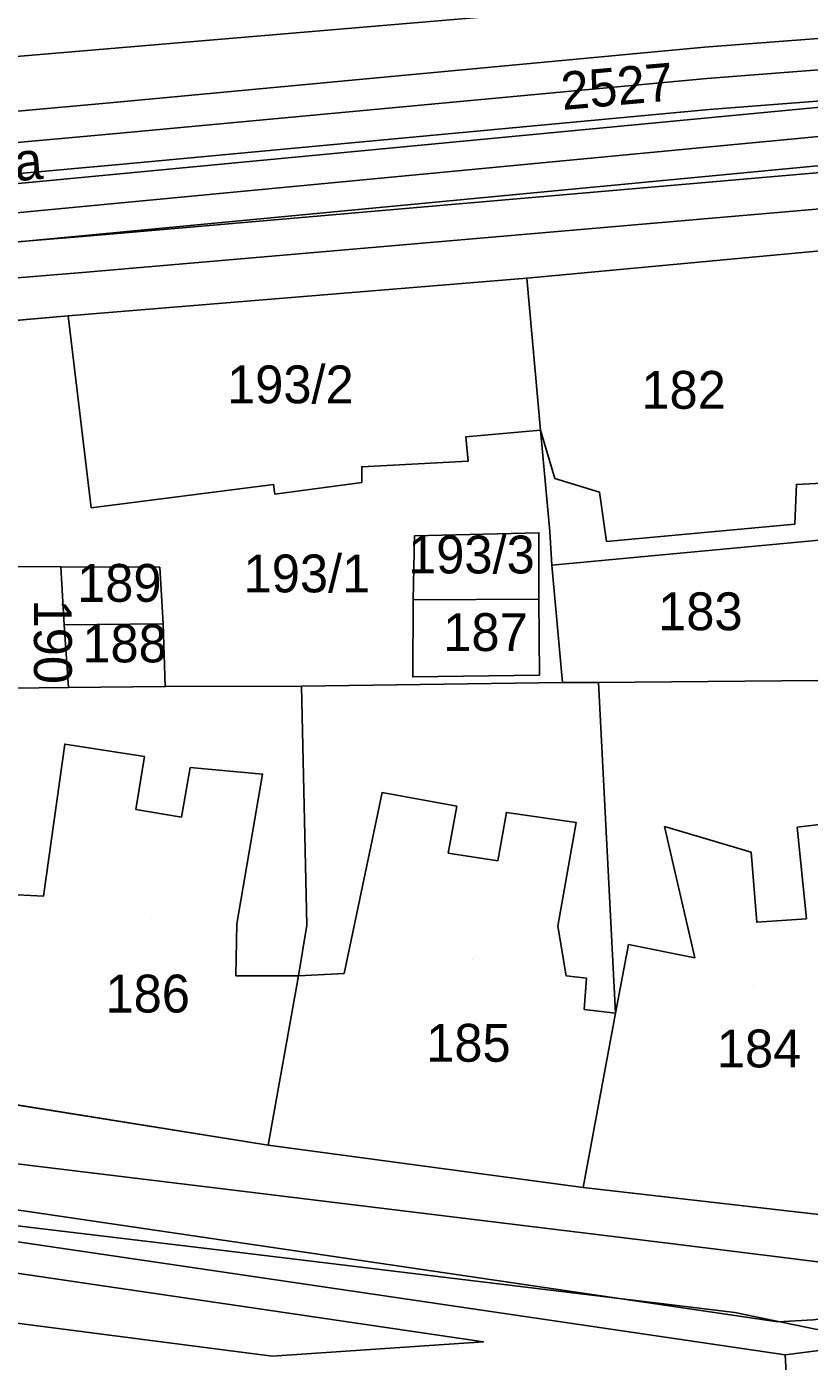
# Model space of a CAD drawing. Extents: x -263423 to -261326, y -1240067 to -1237864.
# Drawn here: x -262992.4 to -262951.1, y -1240023.1 to -1239952.6 of the extents above; entities that cross this region are included whole.
import ezdxf

# ---------------------------------------------------------------- set-up
doc = ezdxf.new("R2010")
doc.units = 0
for name, color, linetype in [('body_kn', 7, 'Continuous'), ('kladpar_druhypozemkov', 7, 'Continuous'), ('kladpar_hranice', 7, 'Continuous'), ('kladpar_parcelnecisla', 7, 'Continuous'), ('kladpar_plochy', 7, 'Continuous'), ('popisy', 7, 'Continuous'), ('tarchy_linie', 7, 'Continuous'), ('zappar_hrandruhpozemk', 7, 'Continuous'), ('znacky', 7, 'Continuous')]:
    doc.layers.add(name, color=color, linetype=linetype)

msp = doc.modelspace()

# ---------------------------------------------------------------- linework, layer by layer
at = {"layer": 'body_kn'}
for p, q in [((-262956.61, -1239953.67), (-262956.61, -1239953.67)), ((-262956.48, -1239955.32), (-262956.48, -1239955.32)), ((-262987.63, -1239956.58), (-262987.63, -1239956.58)), ((-262956.35, -1239956.97), (-262956.35, -1239956.97)), ((-262987.48, -1239958.22), (-262987.48, -1239958.22)), ((-262987.33, -1239959.86), (-262987.33, -1239959.86)), ((-262989.26, -1239963.66), (-262989.26, -1239963.66)), ((-262989.46, -1239965.57), (-262989.46, -1239965.57)), ((-262965.99, -1239965.87), (-262965.99, -1239965.87)), ((-262965.99, -1239965.87), (-262965.99, -1239965.87)), ((-262990.23, -1239967.87), (-262990.23, -1239967.87)), ((-262969.22, -1239974.27), (-262969.22, -1239974.27)), ((-262965.26, -1239973.91), (-262965.26, -1239973.91)), ((-262965.26, -1239973.91), (-262965.26, -1239973.91)), ((-262969.09, -1239975.55), (-262969.09, -1239975.55)), ((-262974.71, -1239975.84), (-262974.71, -1239975.84)), ((-262979.37, -1239976.78), (-262979.37, -1239976.78)), ((-262979.37, -1239976.78), (-262979.37, -1239976.78)), ((-262974.71, -1239976.67), (-262974.71, -1239976.67)), ((-262964.51, -1239976.46), (-262964.51, -1239976.46)), ((-262951.75, -1239976.78), (-262951.75, -1239976.78)), ((-262979.31, -1239977.29), (-262979.31, -1239977.29)), ((-262962.15, -1239977.18), (-262962.15, -1239977.18)), ((-262989, -1239978.01), (-262989, -1239978.01)), ((-262951.83, -1239978.88), (-262951.83, -1239978.88)), ((-262971.92, -1239979.49), (-262971.92, -1239979.49)), ((-262965.35, -1239979.33), (-262965.35, -1239979.33)), ((-262965.35, -1239979.33), (-262965.35, -1239979.33)), ((-262964.77, -1239979.27), (-262964.77, -1239979.27)), ((-262961.78, -1239979.79), (-262961.78, -1239979.79)), ((-262990.61, -1239981.13), (-262990.61, -1239981.13)), ((-262990.61, -1239981.13), (-262990.61, -1239981.13)), ((-262985.38, -1239981.15), (-262985.38, -1239981.15)), ((-262985.38, -1239981.15), (-262985.38, -1239981.15)), ((-262964.66, -1239981.05), (-262964.66, -1239981.05)), ((-262972, -1239982.87), (-262972, -1239982.87)), ((-262965.36, -1239982.84), (-262965.36, -1239982.84)), ((-262965.36, -1239982.84), (-262965.36, -1239982.84)), ((-262985.2, -1239984.15), (-262985.2, -1239984.15)), ((-262985.2, -1239984.15), (-262985.2, -1239984.15)), ((-262990.44, -1239984.19), (-262990.44, -1239984.19)), ((-262972.02, -1239986.95), (-262972.02, -1239986.95)), ((-262965.32, -1239986.85), (-262965.32, -1239986.85)), ((-262990.2, -1239987.5), (-262990.2, -1239987.5)), ((-262985.09, -1239987.46), (-262985.09, -1239987.46)), ((-262977.89, -1239987.43), (-262977.89, -1239987.43)), ((-262977.89, -1239987.43), (-262977.89, -1239987.43)), ((-262964.11, -1239987.24), (-262964.11, -1239987.24)), ((-262964.11, -1239987.24), (-262964.11, -1239987.24)), ((-262962.2, -1239987.25), (-262962.2, -1239987.25)), ((-262990.4, -1239990.5), (-262990.4, -1239990.5)), ((-262986.19, -1239991.15), (-262986.19, -1239991.15)), ((-262983.77, -1239991.74), (-262983.77, -1239991.74)), ((-262979.95, -1239992.08), (-262979.95, -1239992.08)), ((-262973.64, -1239993.06), (-262973.64, -1239993.06)), ((-262986.65, -1239993.96), (-262986.65, -1239993.96)), ((-262969.69, -1239993.78), (-262969.69, -1239993.78)), ((-262984.23, -1239994.35), (-262984.23, -1239994.35)), ((-262967.07, -1239994.11), (-262967.07, -1239994.11)), ((-262963.38, -1239994.64), (-262963.38, -1239994.64)), ((-262958.72, -1239994.85), (-262958.72, -1239994.85)), ((-262951.71, -1239994.88), (-262951.71, -1239994.88)), ((-262970.15, -1239996.26), (-262970.15, -1239996.26)), ((-262967.53, -1239996.66), (-262967.53, -1239996.66)), ((-262954.14, -1239996.21), (-262954.14, -1239996.21)), ((-262991.52, -1239998.53), (-262991.52, -1239998.53)), ((-262981.31, -1240000), (-262981.31, -1240000)), ((-262977.62, -1240000.06), (-262977.62, -1240000.06)), ((-262964.36, -1240000.12), (-262964.36, -1240000.12)), ((-262953.84, -1239999.91), (-262953.84, -1239999.91)), ((-262951.22, -1239999.73), (-262951.22, -1239999.73)), ((-262960.61, -1240001.09), (-262960.61, -1240001.09)), ((-262957.11, -1240001.79), (-262957.11, -1240001.79)), ((-262981.37, -1240002.74), (-262981.37, -1240002.74)), ((-262978.06, -1240002.74), (-262978.06, -1240002.74)), ((-262978.06, -1240002.74), (-262978.06, -1240002.74)), ((-262975.64, -1240002.61), (-262975.64, -1240002.61)), ((-262975.64, -1240002.61), (-262975.64, -1240002.61)), ((-262963.92, -1240002.74), (-262963.92, -1240002.74)), ((-262962.84, -1240002.87), (-262962.84, -1240002.87)), ((-262962.96, -1240004.52), (-262962.96, -1240004.52)), ((-262961.31, -1240004.71), (-262961.31, -1240004.71)), ((-262961.31, -1240004.71), (-262961.31, -1240004.71)), ((-262979.65, -1240011.69), (-262979.65, -1240011.69)), ((-262982.64, -1240013.92), (-262982.64, -1240013.92)), ((-262963.02, -1240013.92), (-262963.02, -1240013.92)), ((-262981.87, -1240017.28), (-262981.87, -1240017.28)), ((-262958.25, -1240016.91), (-262958.25, -1240016.91)), ((-262955, -1240020.53), (-262955, -1240020.53)), ((-262952.72, -1240021.03), (-262952.72, -1240021.03)), ((-262968.28, -1240022.08), (-262968.28, -1240022.08)), ((-262979.44, -1240022.84), (-262979.44, -1240022.84)), ((-262979.44, -1240022.84), (-262979.44, -1240022.84)), ((-262952.34, -1240022.76), (-262952.34, -1240022.76)), ((-262952.34, -1240022.76), (-262952.34, -1240022.76))]:
    msp.add_line(p, q, dxfattribs=at)
at = {"layer": 'kladpar_druhypozemkov'}
for p, q in [((-262960.66, -1239955.29), (-262960.66, -1239955.29)), ((-262958.53, -1239969.88), (-262958.53, -1239969.88)), ((-262977.93, -1239970.28), (-262977.93, -1239970.28)), ((-262968.93, -1239979.98), (-262968.93, -1239979.98)), ((-262978.33, -1239980.68), (-262978.33, -1239980.68)), ((-262987.9, -1239981.54), (-262987.9, -1239981.54)), ((-262991.83, -1239982.38), (-262991.83, -1239982.38)), ((-262957.23, -1239982.58), (-262957.23, -1239982.58)), ((-262968.83, -1239983.58), (-262968.83, -1239983.58)), ((-262987.63, -1239984.68), (-262987.63, -1239984.68)), ((-262986.73, -1240001.78), (-262986.73, -1240001.78)), ((-262969.43, -1240005.08), (-262969.43, -1240005.08)), ((-262954.63, -1240005.08), (-262954.63, -1240005.08))]:
    msp.add_line(p, q, dxfattribs=at)
at = {"layer": 'kladpar_hranice'}
msp.add_line((-262989, -1239978.01), (-262979.37, -1239976.78), dxfattribs=at)
for points in [[(-262908.19, -1239945.55), (-262907.29, -1239956.84), (-262907.23, -1239958.43), (-262907.05, -1239960.47), (-262923.86, -1239962.02), (-262925.86, -1239962.17), (-262926.64, -1239962.24), (-262929.31, -1239962.47), (-262944.49, -1239963.87), (-262949.66, -1239964.29), (-262950.3, -1239964.42), (-262965.99, -1239965.87), (-262990.23, -1239967.87), (-262995.08, -1239968.29), (-262997.83, -1239968.47), (-263012.95, -1239969.86), (-263020.73, -1239970.47), (-263020.92, -1239968.17), (-263021.23, -1239966.32), (-263023.22, -1239955.98), (-263024.03, -1239952.15)], [(-262950.3, -1239964.42), (-262949.39, -1239976.66), (-262949.22, -1239979.59), (-262964.66, -1239981.05), (-262964.77, -1239979.27), (-262965.26, -1239973.91), (-262965.99, -1239965.87), (-262950.3, -1239964.42)], [(-262965.99, -1239965.87), (-262965.26, -1239973.91), (-262969.22, -1239974.27), (-262969.09, -1239975.55), (-262974.71, -1239975.84), (-262974.71, -1239976.67), (-262979.31, -1239977.29), (-262979.37, -1239976.78), (-262989, -1239978.01), (-262990.23, -1239967.87), (-262965.99, -1239965.87)], [(-262979.37, -1239976.78), (-262979.31, -1239977.29), (-262974.71, -1239976.67), (-262974.71, -1239975.84), (-262969.09, -1239975.55), (-262969.22, -1239974.27), (-262965.26, -1239973.91), (-262964.77, -1239979.27), (-262964.66, -1239981.05), (-262964.11, -1239987.24), (-262977.89, -1239987.43), (-262985.09, -1239987.46), (-262985.2, -1239984.15), (-262985.38, -1239981.15), (-262990.61, -1239981.13), (-262993.55, -1239981.11), (-262997.12, -1239981.16), (-262997.18, -1239980.07), (-262997.35, -1239976.31), (-262997.47, -1239973.51), (-262994.85, -1239973.46), (-262995.08, -1239968.29), (-262990.23, -1239967.87), (-262989, -1239978.01)], [(-262965.32, -1239986.85), (-262965.36, -1239982.84), (-262965.35, -1239979.33), (-262971.92, -1239979.49), (-262972, -1239982.87), (-262972.02, -1239986.95), (-262965.32, -1239986.85)], [(-262965.35, -1239979.33), (-262965.36, -1239982.84), (-262972, -1239982.87), (-262971.92, -1239979.49), (-262965.35, -1239979.33)], [(-262949.22, -1239979.59), (-262948.68, -1239987.12), (-262962.2, -1239987.25), (-262964.11, -1239987.24), (-262964.66, -1239981.05), (-262949.22, -1239979.59)], [(-262990.61, -1239981.13), (-262990.44, -1239984.19), (-262990.2, -1239987.5), (-262993.32, -1239987.55), (-262993.55, -1239981.11), (-262990.61, -1239981.13)], [(-262985.38, -1239981.15), (-262985.2, -1239984.15), (-262990.44, -1239984.19), (-262990.61, -1239981.13), (-262985.38, -1239981.15)], [(-262965.36, -1239982.84), (-262965.32, -1239986.85), (-262972.02, -1239986.95), (-262972, -1239982.87), (-262965.36, -1239982.84)], [(-262985.2, -1239984.15), (-262985.09, -1239987.46), (-262990.2, -1239987.5), (-262990.44, -1239984.19), (-262985.2, -1239984.15)], [(-262977.89, -1239987.43), (-262977.62, -1240000.06), (-262978.06, -1240002.74), (-262979.65, -1240011.69), (-262995.89, -1240009.09), (-262996.3, -1239998.19), (-262996.83, -1239987.6), (-262996.25, -1239987.6), (-262993.32, -1239987.55), (-262990.2, -1239987.5), (-262985.09, -1239987.46), (-262977.89, -1239987.43)], [(-262964.11, -1239987.24), (-262962.2, -1239987.25), (-262961.31, -1240004.71), (-262963.02, -1240013.92), (-262979.65, -1240011.69), (-262978.06, -1240002.74), (-262977.62, -1240000.06), (-262977.89, -1239987.43), (-262964.11, -1239987.24)], [(-262948.68, -1239987.12), (-262948.43, -1239989.61), (-262948.07, -1239994.45), (-262947.73, -1239998.79), (-262946.4, -1240015.83), (-262963.02, -1240013.92), (-262961.31, -1240004.71), (-262962.2, -1239987.25), (-262948.68, -1239987.12)], [(-263037.25, -1240003.54), (-263027.8, -1240004.77), (-263021.62, -1240005.53), (-263020.34, -1240005.72), (-263018.05, -1240005.97), (-262995.89, -1240009.09), (-262979.65, -1240011.69), (-262963.02, -1240013.92), (-262946.4, -1240015.83), (-262924.43, -1240013.92)]]:
    msp.add_lwpolyline(points, dxfattribs=at)
at = {"layer": 'kladpar_plochy'}
for p, q in [((-262995.08, -1239968.29), (-262990.23, -1239967.87)), ((-262990.23, -1239967.87), (-262989, -1239978.01)), ((-262969.22, -1239974.27), (-262965.26, -1239973.91)), ((-262969.09, -1239975.55), (-262969.22, -1239974.27)), ((-262965.26, -1239973.91), (-262964.77, -1239979.27)), ((-262974.71, -1239975.84), (-262969.09, -1239975.55)), ((-262974.71, -1239976.67), (-262974.71, -1239975.84)), ((-262989, -1239978.01), (-262979.37, -1239976.78)), ((-262979.37, -1239976.78), (-262979.31, -1239977.29)), ((-262979.31, -1239977.29), (-262974.71, -1239976.67)), ((-262971.92, -1239979.49), (-262972, -1239982.87)), ((-262965.35, -1239979.33), (-262971.92, -1239979.49)), ((-262965.36, -1239982.84), (-262965.35, -1239979.33)), ((-262964.77, -1239979.27), (-262964.66, -1239981.05)), ((-262990.61, -1239981.13), (-262993.55, -1239981.11)), ((-262985.38, -1239981.15), (-262990.61, -1239981.13)), ((-262985.2, -1239984.15), (-262985.38, -1239981.15)), ((-262964.66, -1239981.05), (-262964.11, -1239987.24)), ((-262972, -1239982.87), (-262972.02, -1239986.95)), ((-262965.32, -1239986.85), (-262965.36, -1239982.84)), ((-262985.09, -1239987.46), (-262985.2, -1239984.15)), ((-262972.02, -1239986.95), (-262965.32, -1239986.85)), ((-262977.89, -1239987.43), (-262985.09, -1239987.46)), ((-262964.11, -1239987.24), (-262977.89, -1239987.43)), ((-262995.89, -1240009.09), (-262979.65, -1240011.69)), ((-262979.65, -1240011.69), (-262963.02, -1240013.92)), ((-262963.02, -1240013.92), (-262946.4, -1240015.83))]:
    msp.add_line(p, q, dxfattribs=at)
msp.add_lwpolyline([(-262908.19, -1239945.55), (-262907.29, -1239956.84), (-262907.23, -1239958.43), (-262907.05, -1239960.47), (-262923.86, -1239962.02), (-262925.86, -1239962.17), (-262926.64, -1239962.24), (-262929.31, -1239962.47), (-262944.49, -1239963.87), (-262949.66, -1239964.29), (-262950.3, -1239964.42), (-262965.99, -1239965.87), (-262990.23, -1239967.87), (-262995.08, -1239968.29), (-262997.83, -1239968.47), (-263012.95, -1239969.86), (-263020.73, -1239970.47), (-263020.92, -1239968.17), (-263021.23, -1239966.32), (-263023.22, -1239955.98), (-263024.03, -1239952.15)], dxfattribs=at)
for points in [[(-262950.3, -1239964.42), (-262949.39, -1239976.66), (-262949.22, -1239979.59), (-262964.66, -1239981.05), (-262964.77, -1239979.27), (-262965.26, -1239973.91), (-262965.99, -1239965.87)], [(-262965.99, -1239965.87), (-262965.26, -1239973.91), (-262969.22, -1239974.27), (-262969.09, -1239975.55), (-262974.71, -1239975.84), (-262974.71, -1239976.67), (-262979.31, -1239977.29), (-262979.37, -1239976.78), (-262989, -1239978.01), (-262990.23, -1239967.87)], [(-262965.35, -1239979.33), (-262965.36, -1239982.84), (-262972, -1239982.87), (-262971.92, -1239979.49)], [(-262949.22, -1239979.59), (-262948.68, -1239987.12), (-262962.2, -1239987.25), (-262964.11, -1239987.24), (-262964.66, -1239981.05)], [(-262990.61, -1239981.13), (-262990.44, -1239984.19), (-262990.2, -1239987.5), (-262993.32, -1239987.55), (-262993.55, -1239981.11)], [(-262985.38, -1239981.15), (-262985.2, -1239984.15), (-262990.44, -1239984.19), (-262990.61, -1239981.13)], [(-262965.36, -1239982.84), (-262965.32, -1239986.85), (-262972.02, -1239986.95), (-262972, -1239982.87)], [(-262985.2, -1239984.15), (-262985.09, -1239987.46), (-262990.2, -1239987.5), (-262990.44, -1239984.19)], [(-262977.89, -1239987.43), (-262977.62, -1240000.06), (-262978.06, -1240002.74), (-262979.65, -1240011.69), (-262995.89, -1240009.09), (-262996.3, -1239998.19), (-262996.83, -1239987.6), (-262996.25, -1239987.6), (-262993.32, -1239987.55), (-262990.2, -1239987.5), (-262985.09, -1239987.46)], [(-262964.11, -1239987.24), (-262962.2, -1239987.25), (-262961.31, -1240004.71), (-262963.02, -1240013.92), (-262979.65, -1240011.69), (-262978.06, -1240002.74), (-262977.62, -1240000.06), (-262977.89, -1239987.43)], [(-262948.68, -1239987.12), (-262948.43, -1239989.61), (-262948.07, -1239994.45), (-262947.73, -1239998.79), (-262946.4, -1240015.83), (-262963.02, -1240013.92), (-262961.31, -1240004.71), (-262962.2, -1239987.25)]]:
    msp.add_lwpolyline(points, close=True, dxfattribs=at)
at = {"layer": 'tarchy_linie'}
for points in [[(-263032.51, -1239829.65), (-262994.11, -1239826.25), (-262953.49, -1239823.36), (-262914.73, -1239822.21), (-262904.56, -1239948.91), (-262945.05, -1239952.79), (-262956.61, -1239953.67), (-262987.63, -1239956.58), (-263028.26, -1239960.26), (-263030.11, -1239917.17), (-263031.82, -1239872.55), (-263032.51, -1239829.65)], [(-263142.09, -1239971.76), (-263113.13, -1239968.86), (-263071.88, -1239965.53), (-263029.83, -1239962.06), (-262987.48, -1239958.22), (-262956.48, -1239955.32), (-262944.89, -1239954.43), (-262902.79, -1239950.4), (-262859.08, -1239946.41), (-262815.45, -1239942.96)], [(-263142, -1239976.35), (-263032.77, -1239966.22), (-262901.51, -1239953.72), (-262809.55, -1239945.43)], [(-262903.16, -1239952.09), (-262903.14, -1239952.33), (-263031.35, -1239964.54), (-263031.39, -1239963.84), (-262987.33, -1239959.86), (-262956.35, -1239956.97), (-262944.73, -1239956.07), (-262903.16, -1239952.09)], [(-262902.88, -1239955.4), (-263031.17, -1239967.61), (-263029.63, -1240004.53), (-263031.2, -1240004.33), (-263032.71, -1240004.13), (-263034.24, -1239967.9)], [(-263147.28, -1239996.85), (-263030.94, -1240011.19), (-262952.34, -1240022.76), (-262895.18, -1240015.48), (-262788.72, -1240005.88), (-262678.82, -1239972.02)], [(-263145.84, -1239995.36), (-263032.56, -1240009.33), (-263032.71, -1240004.13), (-263031.2, -1240004.33), (-263029.63, -1240004.53), (-263029.46, -1240009.74), (-262952.72, -1240021.03), (-262950.86, -1240020.91), (-262896.88, -1240014.04)], [(-262979.44, -1240022.84), (-263026.32, -1240016.78), (-263089.1, -1240008.68), (-263144.17, -1240009.46), (-263145.37, -1239998.75), (-263031.14, -1240012.83), (-262968.28, -1240022.08), (-262979.44, -1240022.84)], [(-262952.34, -1240022.76), (-262950.32, -1240058.72), (-262949.71, -1240064.97)]]:
    msp.add_lwpolyline(points, dxfattribs=at)
at = {"layer": 'zappar_hrandruhpozemk'}
for p, q in [((-262966.31, -1239951.91), (-263020.61, -1239956.5)), ((-262989.26, -1239963.66), (-262948.11, -1239960.09)), ((-262948.12, -1239962), (-262989.46, -1239965.57)), ((-263021.23, -1239966.32), (-262989.26, -1239963.66)), ((-262989.46, -1239965.57), (-263020.92, -1239968.17)), ((-262961.78, -1239979.79), (-262951.83, -1239978.88)), ((-262986.65, -1239993.96), (-262984.23, -1239994.35)), ((-262948.07, -1239994.45), (-262951.71, -1239994.88)), ((-262954.14, -1239996.21), (-262958.72, -1239994.85)), ((-262957.11, -1240001.79), (-262958.72, -1239994.85)), ((-262970.15, -1239996.26), (-262967.53, -1239996.66)), ((-262981.37, -1240002.74), (-262981.31, -1240000)), ((-262963.92, -1240002.74), (-262964.36, -1240000.12)), ((-262961.31, -1240004.71), (-262960.61, -1240001.09)), ((-262960.61, -1240001.09), (-262957.11, -1240001.79)), ((-262978.06, -1240002.74), (-262981.37, -1240002.74)), ((-262978.06, -1240002.74), (-262975.64, -1240002.61)), ((-262958.25, -1240016.91), (-262982.64, -1240013.92)), ((-262981.87, -1240017.28), (-262955, -1240020.53))]:
    msp.add_line(p, q, dxfattribs=at)
for points in [[(-262965.26, -1239973.91), (-262964.51, -1239976.46), (-262962.15, -1239977.18), (-262961.78, -1239979.79)], [(-262951.83, -1239978.88), (-262951.75, -1239976.78), (-262949.39, -1239976.66)], [(-262996.25, -1239987.6), (-262995.67, -1239998.32), (-262991.52, -1239998.53), (-262990.4, -1239990.5), (-262986.19, -1239991.15), (-262986.65, -1239993.96)], [(-262984.23, -1239994.35), (-262983.77, -1239991.74), (-262979.95, -1239992.08), (-262981.31, -1240000)], [(-262975.64, -1240002.61), (-262973.64, -1239993.06), (-262969.69, -1239993.78), (-262970.15, -1239996.26)], [(-262967.53, -1239996.66), (-262967.07, -1239994.11), (-262963.38, -1239994.64), (-262964.36, -1240000.12)], [(-262951.71, -1239994.88), (-262951.22, -1239999.73), (-262953.84, -1239999.91), (-262954.14, -1239996.21)], [(-262961.31, -1240004.71), (-262962.96, -1240004.52), (-262962.84, -1240002.87), (-262963.92, -1240002.74)], [(-263021.62, -1240005.53), (-263020.41, -1240009.4), (-263018.37, -1240012.9), (-262981.87, -1240017.28)], [(-262982.64, -1240013.92), (-263005.25, -1240011.18), (-263020.41, -1240009.4)], [(-262955, -1240020.53), (-262950.73, -1240021.42), (-262945.63, -1240021.99), (-262922.26, -1240019.89), (-262904.88, -1240018.37), (-262903.79, -1240017.86), (-262902.58, -1240016.97), (-262901.76, -1240016.08), (-262901.31, -1240015.39), (-262900.99, -1240014.75), (-262901.19, -1240011.76)], [(-262900.99, -1240014.75), (-262935.57, -1240017.61), (-262945.51, -1240018.49), (-262958.25, -1240016.91)]]:
    msp.add_lwpolyline(points, dxfattribs=at)
at = {"layer": 'znacky'}
for p, q in [((-262985.84, -1239999.69), (-262985.84, -1239999.69)), ((-262968.88, -1240001.88), (-262968.88, -1240001.88)), ((-262954.01, -1240003.18), (-262954.01, -1240003.18))]:
    msp.add_line(p, q, dxfattribs=at)

# ---------------------------------------------------------------- texts
at = {"layer": 'kladpar_parcelnecisla'}
for s, rotation, p in [('2527', 5, (-262964.101, -1239956.993)), ('190', 270, (-262992.03, -1239982.859))]:
    msp.add_text(s, height=2, rotation=rotation, dxfattribs=at).set_placement(p)
for s, p in [('193/2', (-262981.829, -1239972.49)), ('182', (-262959.938, -1239972.78)), ('193/3', (-262972.264, -1239981.48)), ('193/1', (-262980.953, -1239982.48)), ('189', (-262989.751, -1239982.98)), ('183', (-262959.053, -1239984.48)), ('188', (-262989.475, -1239986.18)), ('187', (-262970.404, -1239985.58)), ('186', (-262988.251, -1240004.68)), ('185', (-262971.306, -1240007.28)), ('184', (-262955.951, -1240007.58))]:
    msp.add_text(s, height=2, dxfattribs=at).set_placement(p)
at = {"layer": 'popisy'}
msp.add_text('Grešákova', height=2, rotation=5, dxfattribs=at).set_placement((-263004.392, -1239961.754))

doc.saveas('drawing.dxf')
